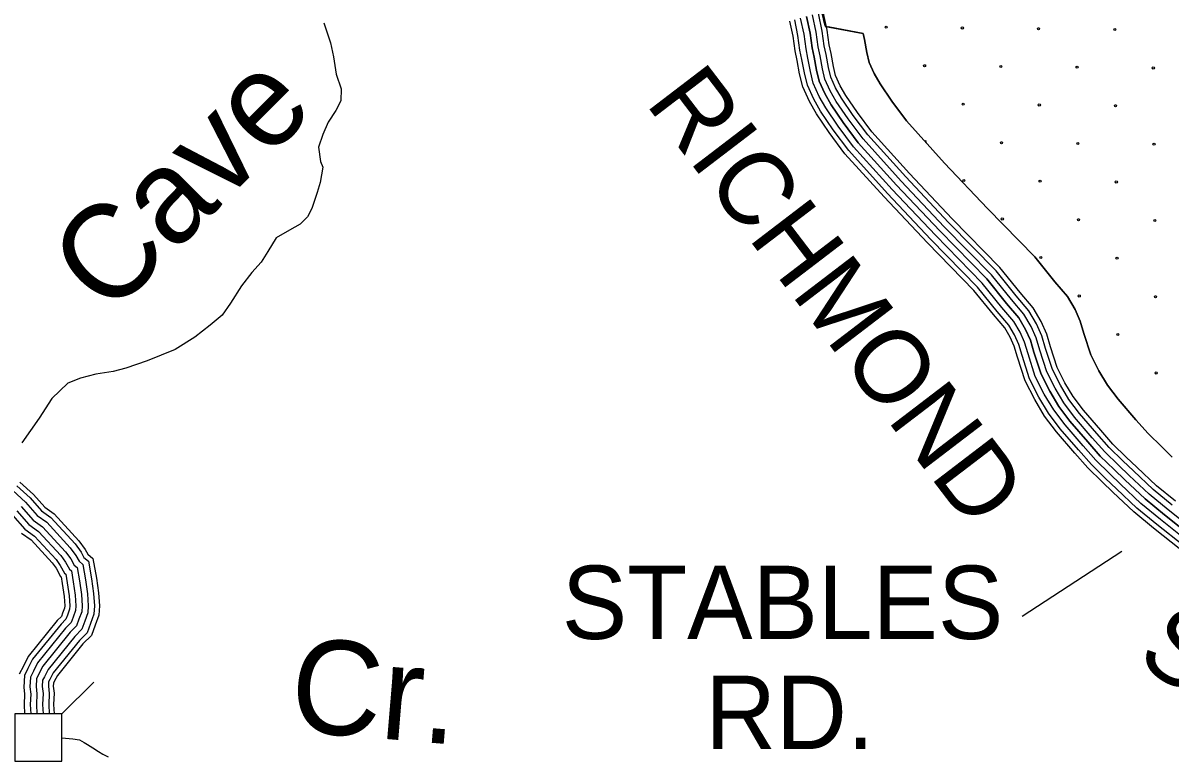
# Model space of a CAD drawing. Extents: x 1788175 to 1969470, y 584502 to 738744.
# Drawn here: x 1868774 to 1874562, y 631266 to 634958 of the extents above; entities that cross this region are included whole.
import ezdxf

# ---------------------------------------------------------------- set-up
doc = ezdxf.new("R2010")
doc.units = 0
for name, color, linetype in [('DESIGN - DRAINAGE - Bridges and Cross Drains Size Text', 7, 'Continuous'), ('DESIGN - EROSION CONTROL - Devices', 7, 'Continuous'), ('DESIGN - ROW - Right-of-Way and Easement Labels', 7, 'Continuous'), ('DESIGN - SCRATCH - User 1', 7, 'Continuous'), ('DESIGN - TRANSPORTATION - Text', 7, 'Continuous'), ('SURVEY - DRAINAGE - Bridges', 7, 'Continuous'), ('SURVEY - DRAINAGE - Storm Sewer', 7, 'Continuous'), ('SURVEY - TRANSPORTATION - Roads', 7, 'Continuous')]:
    doc.layers.add(name, color=color, linetype=linetype)

msp = doc.modelspace()

# ---------------------------------------------------------------- linework, layer by layer
at = {"layer": 'DESIGN - EROSION CONTROL - Devices'}
for centre in [(1873129.2, 634936.7), (1873513.8, 634933), (1873898.4, 634929.2), (1874282.9, 634925.5), (1873323.4, 634742.6), (1873707.9, 634738.8), (1874092.5, 634735.1), (1874477.1, 634731.4), (1873517.5, 634548.4), (1873902.1, 634544.7), (1874286.6, 634541), (1873711.7, 634354.3), (1874096.2, 634350.6), (1874480.8, 634346.8), (1873521.3, 634163.9), (1873905.8, 634160.1), (1874290.4, 634156.4), (1873715.4, 633969.7), (1874100, 633966), (1874484.5, 633962.3), (1873909.6, 633775.6), (1874294.1, 633771.9), (1874103.7, 633581.4), (1874488.3, 633577.7), (1874297.8, 633387.3), (1874492, 633193.2)]:
    msp.add_circle(centre, 5.28, dxfattribs=at)
msp.add_arc((1873327.1, 634358), 5.28, 320.74265, 123.45904, dxfattribs=at)
at = {"layer": 'DESIGN - ROW - Right-of-Way and Easement Labels'}
msp.add_lwpolyline([(1874317.9, 632292.5), (1873816, 631964.7)], dxfattribs=at)
at = {"layer": 'DESIGN - SCRATCH - User 1'}
for points in [[(1872035.7, 635703.4), (1872080.2, 635696), (1872148, 635676.9), (1872191.4, 635661), (1872233.8, 635643), (1872264.5, 635629.2), (1872292, 635615.4), (1872350.3, 635581.5), (1872385, 635556.1), (1872464.2, 635486.5), (1872567.4, 635389.7), (1872668, 635284.7), (1872702.9, 635232.8), (1872724.1, 635194.6), (1872743.2, 635162.9), (1872762.2, 635119.4), (1872785.5, 635073.8), (1872797.2, 635038.8), (1872812, 634988), (1872817.3, 634961.5), (1872822.6, 634941.3), (1873012.9, 634904.5)], [(1873012.9, 634904.5), (1872822.6, 634941.3), (1872817.3, 634961.5), (1872812, 634988), (1872797.2, 635038.8), (1872785.5, 635073.8), (1872762.2, 635119.4), (1872743.2, 635162.9), (1872724.1, 635194.6), (1872702.9, 635232.8), (1872668, 635284.7), (1872567.4, 635389.7), (1872464.2, 635486.5), (1872385, 635556.1), (1872350.3, 635581.5), (1872292, 635615.4), (1872264.5, 635629.2), (1872233.8, 635643), (1872191.4, 635661), (1872148, 635676.9), (1872080.2, 635696), (1872035.7, 635703.4)], [(1874573, 632768.8), (1874519.4, 632820.6), (1874450.9, 632887.3), (1874388.5, 632957.7), (1874300, 633060.4), (1874246.7, 633131.1), (1874203.1, 633203.4), (1874161.9, 633284.3), (1874127.4, 633392), (1874108.7, 633454.6), (1874082.4, 633514.1), (1874044.8, 633578.5), (1873980.5, 633653.4), (1873879.7, 633778.8), (1873640.8, 634022.5), (1873423.9, 634252.1), (1873232.3, 634464.1), (1873158.5, 634563.5), (1873098.4, 634651.1), (1873068.7, 634703.3), (1873043.6, 634759.1), (1873031.2, 634809.2), (1873019.4, 634874.5), (1873012.9, 634904.5)]]:
    msp.add_lwpolyline(points, dxfattribs=at)
at = {"layer": 'DESIGN - TRANSPORTATION - Text'}
for points in [[(1870292.1, 634959.8), (1870325.9, 634857.7), (1870341.9, 634787.7), (1870353.8, 634699.6), (1870379.7, 634625.6), (1870377.7, 634565.5), (1870353.6, 634517.5), (1870313.6, 634457.5), (1870287.5, 634395.5), (1870265.5, 634331.4), (1870275.4, 634259.4), (1870287.4, 634231.4), (1870273.3, 634153.3), (1870259.3, 634103.3), (1870231.2, 634023.3), (1870209.2, 633981.3), (1870173.2, 633943.2), (1870119.2, 633913.2), (1870051.2, 633875.2), (1870009.1, 633805.2), (1869977.1, 633751.2), (1869929, 633699.2), (1869877, 633633.1), (1869820.9, 633545.1), (1869778.9, 633485.1), (1869718.9, 633435.1), (1869640.9, 633373), (1869542.9, 633311), (1869400.9, 633255), (1869292.9, 633217), (1869228.9, 633201), (1869142.9, 633187), (1869064.9, 633167), (1869000.9, 633141), (1868920.9, 633065), (1868856.8, 632965), (1868768.8, 632840.9)], [(1868971.2, 631353.6), (1869026.9, 631348.9), (1869059.9, 631342.7), (1869082.5, 631329.1), (1869100.6, 631320.1), (1869127.7, 631302), (1869154.9, 631283.9), (1869177.5, 631270.3), (1869204.6, 631256.8)]]:
    msp.add_lwpolyline(points, dxfattribs=at)
at = {"layer": 'SURVEY - DRAINAGE - Bridges'}
for points in [[(1873012.9, 634904.5), (1872836.6, 634939.4)], [(1873012.9, 634904.5), (1873019.4, 634874.5), (1873031.2, 634809.2), (1873043.6, 634759.1), (1873068.7, 634703.3), (1873098.4, 634651.1), (1873158.5, 634563.5), (1873232.3, 634464.1), (1873423.9, 634252.1), (1873640.8, 634022.5), (1873879.7, 633778.8), (1873980.5, 633653.4), (1874044.8, 633578.5), (1874082.4, 633514.1), (1874108.7, 633454.6), (1874127.4, 633392), (1874161.9, 633284.3), (1874203.1, 633203.4), (1874246.7, 633131.1), (1874300, 633060.4), (1874388.5, 632957.7), (1874450.9, 632887.3), (1874519.4, 632820.6), (1874573, 632768.8)]]:
    msp.add_lwpolyline(points, dxfattribs=at)
at = {"layer": 'SURVEY - DRAINAGE - Storm Sewer'}
msp.add_line((1868971.2, 631473.7), (1869131.8, 631634.3), dxfattribs=at)
msp.add_lwpolyline([(1868733.6, 631236.1), (1868971.2, 631236.1), (1868971.2, 631473.7), (1868733.6, 631473.7)], close=True, dxfattribs=at)
at = {"layer": 'SURVEY - TRANSPORTATION - Roads'}
for points in [[(1874648.8, 632346.8), (1874513.8, 632453.9), (1874414.9, 632534.9), (1874312.2, 632631.9), (1874258.1, 632684.1), (1874187.4, 632753), (1874122.6, 632826.1), (1874032, 632931.1), (1873974.6, 633007.3), (1873927.3, 633085.7), (1873881.8, 633175), (1873845.1, 633289.8), (1873827.7, 633348.2), (1873805.3, 633398.9), (1873773.7, 633453), (1873713.3, 633523.3), (1873614.2, 633646.6), (1873377.6, 633888), (1873159.6, 634118.8), (1872964.8, 634334.4), (1872887.7, 634438.1), (1872824.8, 634529.8), (1872791.5, 634588.2), (1872761.9, 634654.1), (1872747, 634713.9), (1872735, 634780.4), (1872725, 634827.1), (1872715.1, 634901.2), (1872697.8, 634982.3)], [(1872727.7, 634990.5), (1872745.6, 634906.5), (1872755.5, 634832.4), (1872765.5, 634786.4), (1872777.4, 634720.4), (1872791.3, 634664.3), (1872819.2, 634602.3), (1872851.1, 634546.2), (1872912.9, 634456.1), (1872988.8, 634354), (1873182.3, 634139.8), (1873399.9, 633909.5), (1873637.4, 633667.3), (1873737.2, 633543.1), (1873799, 633471.1), (1873832.9, 633413), (1873856.8, 633359), (1873874.8, 633298.9), (1873910.6, 633186.8), (1873954.5, 633100.8), (1874000.3, 633024.7), (1874056.2, 632950.6), (1874146, 632846.5), (1874209.8, 632774.4), (1874279.7, 632706.3), (1874333.6, 632654.3), (1874435.4, 632558.2), (1874533.2, 632478.1), (1874667, 632371.9)], [(1874667, 632371.9), (1874533.2, 632478.1), (1874435.4, 632558.2), (1874333.6, 632654.3), (1874279.7, 632706.3), (1874209.8, 632774.4), (1874146, 632846.5), (1874056.2, 632950.6), (1874000.3, 633024.7), (1873954.5, 633100.8), (1873910.6, 633186.8), (1873874.8, 633298.9), (1873856.8, 633359), (1873832.9, 633413), (1873799, 633471.1), (1873737.2, 633543.1), (1873637.4, 633667.3), (1873399.9, 633909.5), (1873182.3, 634139.8), (1872988.8, 634354), (1872912.9, 634456.1), (1872851.1, 634546.2), (1872819.2, 634602.3), (1872791.3, 634664.3), (1872777.4, 634720.4), (1872765.5, 634786.4), (1872755.5, 634832.4), (1872745.6, 634906.5), (1872727.7, 634990.5)], [(1872727.7, 634990.5), (1872745.6, 634906.5), (1872755.5, 634832.4), (1872765.5, 634786.4), (1872777.4, 634720.4), (1872791.3, 634664.3), (1872819.2, 634602.3), (1872851.1, 634546.2), (1872912.9, 634456.1), (1872988.8, 634354), (1873182.3, 634139.8), (1873399.9, 633909.5), (1873637.4, 633667.3), (1873737.2, 633543.1), (1873799, 633471.1), (1873832.9, 633413), (1873856.8, 633359), (1873874.8, 633298.9), (1873910.6, 633186.8), (1873954.5, 633100.8), (1874000.3, 633024.7), (1874056.2, 632950.6), (1874146, 632846.5), (1874209.8, 632774.4), (1874279.7, 632706.3), (1874333.6, 632654.3), (1874435.4, 632558.2), (1874533.2, 632478.1), (1874667, 632371.9)], [(1874685.2, 632397), (1874552.7, 632502.2), (1874455.9, 632581.4), (1874355, 632676.7), (1874301.3, 632728.6), (1874232.3, 632795.8), (1874169.3, 632866.9), (1874080.3, 632970.1), (1874026, 633042.1), (1873981.6, 633115.8), (1873939.3, 633198.7), (1873904.4, 633308.1), (1873886, 633369.7), (1873860.6, 633427.1), (1873824.4, 633489.1), (1873761, 633562.9), (1873660.6, 633687.9), (1873422.2, 633931), (1873205.1, 634160.8), (1873012.8, 634373.7), (1872938.2, 634474.2), (1872877.4, 634562.7), (1872846.9, 634616.3), (1872820.7, 634674.5), (1872807.7, 634726.9), (1872795.9, 634792.4), (1872786.1, 634837.8), (1872776.2, 634911.8), (1872757.7, 634998.8)], [(1874572.1, 632526.3), (1874476.4, 632604.7), (1874376.4, 632699.1), (1874322.9, 632750.8), (1874254.7, 632817.2), (1874192.7, 632887.3), (1874104.5, 632989.6), (1874051.8, 633059.5), (1874008.7, 633130.9), (1873968.1, 633210.5), (1873934, 633317.2), (1873915.1, 633380.4), (1873888.2, 633441.3), (1873849.7, 633507.2), (1873784.9, 633582.8), (1873683.8, 633708.5), (1873444.6, 633952.5), (1873227.9, 634181.9), (1873036.8, 634393.4), (1872963.4, 634492.2), (1872903.7, 634579.2), (1872874.5, 634630.4), (1872850.1, 634684.7), (1872838, 634733.3), (1872826.3, 634798.5), (1872816.6, 634843.1), (1872806.8, 634917.1), (1872787.6, 635007.1)], [(1874588.3, 632546.3), (1874493.4, 632624.1), (1874394.2, 632717.7), (1874340.8, 632769.3), (1874273.4, 632835), (1874212, 632904.2), (1874124.5, 633005.7), (1874073.1, 633073.9), (1874031.2, 633143.4), (1873992, 633220.3), (1873958.6, 633324.8), (1873939.3, 633389.4), (1873911.2, 633453), (1873870.8, 633522.2), (1873804.7, 633599.2), (1873703.1, 633725.6), (1873463.1, 633970.4), (1873246.8, 634199.3), (1873056.7, 634409.7), (1872984.3, 634507.1), (1872925.5, 634592.8), (1872897.5, 634642), (1872874.5, 634693.1), (1872863.2, 634738.7), (1872851.5, 634803.5), (1872842, 634847.5), (1872832.1, 634921.4), (1872812.4, 635014)], [(1874616.1, 632301.6), (1874478.8, 632410.5), (1874378.1, 632493), (1874273.7, 632591.6), (1874219.3, 632644.1), (1874147, 632714.5), (1874080.7, 632789.4), (1873988.7, 632896.1), (1873928.4, 632976.1), (1873878.6, 633058.6), (1873830.1, 633153.7), (1873791.9, 633273.3), (1873775.3, 633328.9), (1873755.6, 633373.5), (1873728.1, 633420.5), (1873670.5, 633487.7), (1873572.5, 633609.6), (1873337.4, 633849.4), (1873118.6, 634081), (1872921.6, 634299), (1872842.4, 634405.7), (1872777.5, 634500.2), (1872741.8, 634563), (1872709, 634635.9), (1872692.5, 634702.2), (1872680.4, 634769.6), (1872670, 634817.5), (1872660.1, 634891.7), (1872644, 634967.4)], [(1874630.6, 632321.7), (1874494.3, 632429.8), (1874394.4, 632511.6), (1874290.8, 632609.4), (1874236.5, 632661.8), (1874164.9, 632731.6), (1874099.3, 632805.7), (1874007.9, 632911.7), (1873948.9, 632989.9), (1873900.2, 633070.6), (1873853.1, 633163.2), (1873815.5, 633280.6), (1873798.6, 633337.5), (1873777.6, 633384.7), (1873748.3, 633434.9), (1873689.5, 633503.5), (1873591, 633626), (1873355.2, 633866.5), (1873136.8, 634097.7), (1872940.8, 634314.7), (1872862.5, 634420.1), (1872798.5, 634513.3), (1872763.9, 634574.2), (1872732.5, 634644), (1872716.7, 634707.4), (1872704.6, 634774.4), (1872694.4, 634821.8), (1872684.5, 634895.9), (1872667.9, 634974)], [(1868743.3, 632624), (1868810.1, 632563.4), (1868867.6, 632498.1), (1868914.9, 632464.4), (1869037.6, 632330.7), (1869067.8, 632288.9), (1869082.1, 632263.3), (1869104.4, 632244.1), (1869120.4, 632155.3), (1869130.8, 632081.9), (1869135.2, 632019.4), (1869132.3, 631976.2), (1869115.3, 631930.2), (1869098.7, 631883.4), (1869059, 631843.7), (1868927.2, 631681.5), (1868910.2, 631647.5), (1868904, 631635.2), (1868902.9, 631613.1), (1868906.8, 631577.5), (1868904.7, 631521.4), (1868906.7, 631473.7)], [(1868758.9, 632643.1), (1868827.8, 632580.8), (1868884.2, 632516.6), (1868931.4, 632483.1), (1869056.8, 632346.4), (1869088.6, 632302.2), (1869101.5, 632279.2), (1869127.2, 632257.1), (1869144.8, 632159.2), (1869155.4, 632084.5), (1869160, 632019.5), (1869156.7, 631971), (1869138.5, 631921.8), (1869120.1, 631869.9), (1869077.4, 631827.2), (1868948.1, 631668), (1868932.3, 631636.5), (1868928.5, 631628.7), (1868927.7, 631613.8), (1868931.6, 631578.4), (1868929.4, 631521.4), (1868931.4, 631473.7)], [(1868723.6, 632599.9), (1868788, 632541.6), (1868846.7, 632474.9), (1868894.3, 632441.1), (1869013.5, 632311.1), (1869041.6, 632272.2), (1869057.7, 632243.4), (1869075.8, 632227.8), (1869089.8, 632150.3), (1869100, 632078.6), (1869104.1, 632019.4), (1869101.6, 631982.8), (1869086.1, 631940.8), (1869071.8, 631900.4), (1869036, 631864.5), (1868901, 631698.4), (1868882.5, 631661.4), (1868873.4, 631643.2), (1868871.8, 631612.2), (1868875.8, 631576.4), (1868873.6, 631521.3), (1868875.7, 631473.7)], [(1868743.8, 632498), (1868804.9, 632428.5), (1868853.1, 632394.3), (1868965.4, 632271.9), (1868989.2, 632238.8), (1869009, 632203.5), (1869018.7, 632195.1), (1869028.6, 632140.5), (1869038.3, 632072.1), (1869042, 632019.3), (1869040.4, 631995.9), (1869027.8, 631961.9), (1869018.1, 631934.3), (1868989.9, 631906.1), (1868848.6, 631732.2), (1868827.1, 631689.2), (1868812.2, 631659.4), (1868809.6, 631610.4), (1868813.6, 631574.2), (1868811.6, 631521.2), (1868813.6, 631473.7)], [(1868765.9, 632519.8), (1868825.8, 632451.7), (1868873.7, 632417.7), (1868989.4, 632291.5), (1869015.4, 632255.5), (1869033.3, 632223.5), (1869047.3, 632211.5), (1869059.2, 632145.4), (1869069.1, 632075.4), (1869073, 632019.3), (1869071, 631989.3), (1869057, 631951.3), (1869044.9, 631917.3), (1869012.9, 631885.3), (1868874.8, 631715.3), (1868854.8, 631675.3), (1868842.8, 631651.3), (1868840.7, 631611.3), (1868844.7, 631575.3), (1868842.6, 631521.2), (1868844.6, 631473.7)], [(1868765.9, 632519.8), (1868825.8, 632451.7), (1868873.7, 632417.7), (1868989.4, 632291.5), (1869015.4, 632255.5), (1869033.3, 632223.5), (1869047.3, 632211.5), (1869059.2, 632145.4), (1869069.1, 632075.4), (1869073, 632019.3), (1869071, 631989.3), (1869057, 631951.3), (1869044.9, 631917.3), (1869012.9, 631885.3), (1868874.8, 631715.3), (1868854.8, 631675.3), (1868842.8, 631651.3), (1868840.7, 631611.3), (1868844.7, 631575.3), (1868842.6, 631521.2), (1868844.6, 631473.7)], [(1868721.7, 632476.2), (1868784, 632405.4), (1868832.4, 632370.9), (1868941.3, 632252.3), (1868963, 632222.1), (1868984.6, 632183.6), (1868990.2, 632178.8), (1868998, 632135.6), (1869007.4, 632068.9), (1869010.9, 632019.3), (1869009.8, 632002.4), (1868998.7, 631972.4), (1868991.2, 631951.2), (1868966.8, 631926.9), (1868822.4, 631749.1), (1868799.4, 631703.1), (1868781.5, 631667.4), (1868778.6, 631609.5), (1868782.6, 631573), (1868780.6, 631521.1), (1868782.6, 631473.7)], [(1868766.6, 632386.1), (1868815.3, 632351.5), (1868921.3, 632236.1), (1868941.3, 632208.3), (1868964.4, 632167.1), (1868966.5, 632165.2), (1868972.6, 632131.5), (1868981.8, 632066.2), (1868985.1, 632019.2), (1868984.4, 632007.9), (1868974.5, 631981.1), (1868968.9, 631965.3), (1868947.7, 631944.1), (1868800.7, 631763.2), (1868776.4, 631714.6), (1868756.1, 631674.1)]]:
    msp.add_lwpolyline(points, dxfattribs=at)

# ---------------------------------------------------------------- texts
at = {"layer": 'DESIGN - DRAINAGE - Bridges and Cross Drains Size Text'}
for s, rotation, p in [('Cave', 45, (1869208.3, 633470)), ('Cr.', 355.21824, (1870111.2, 631388.8))]:
    msp.add_text(s, height=475, rotation=rotation, dxfattribs=at).set_placement(p)
at = {"layer": 'DESIGN - ROW - Right-of-Way and Easement Labels'}
for s, rotation, p in [('RICHMOND', 307.37329, (1871910.7, 634554.2)), ('SHOP', 328.28976, (1874382.5, 631733.1))]:
    msp.add_text(s, height=370, rotation=rotation, dxfattribs=at).set_placement(p)
for s, p in [('STABLES', (1871492.9, 631851.6)), ('RD.', (1872216.7, 631296.6))]:
    msp.add_text(s, height=370, dxfattribs=at).set_placement(p)

doc.saveas('drawing.dxf')
